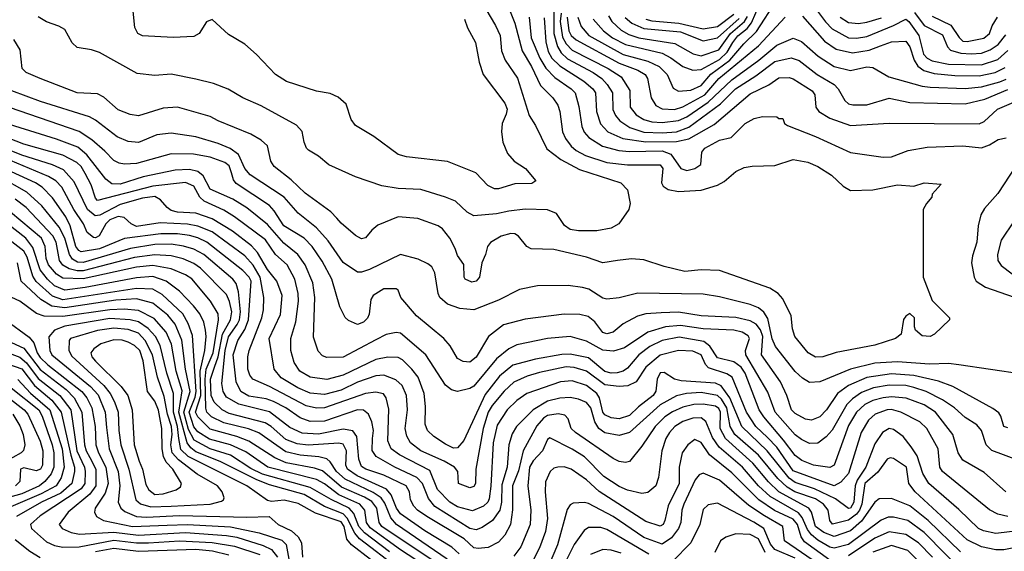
# Model space of a CAD drawing. Extents: x 501367 to 657802, y 482273 to 547541.
# Tile 284 of 656: x 605044 to 609857, y 493134 to 495733. Entities that reach past the tile are written whole.
import ezdxf

# ---------------------------------------------------------------- set-up
doc = ezdxf.new("R2010")
doc.units = 0

msp = doc.modelspace()

# ---------------------------------------------------------------- linework, layer by layer
at = {"layer": '0CON20XD'}
for points in [[(607385, 495917.1), (607465, 495715.6), (607500.7, 495580.7), (607546.6, 495505), (607590.7, 495410.7), (607650.8, 495350.8), (607674.8, 495314.8), (607685.3, 495285), (607698.4, 495185), (607712.5, 495152.5), (607740.7, 495115), (607764.1, 495094.1), (607809.5, 495069.5), (607914.3, 495035.7), (608015, 495023.2), (608175, 495022.7), (608187.8, 495005), (608181.9, 494935), (608189.3, 494919.3), (608213.3, 494903.3), (608265, 494892.3), (608375, 494899.6), (608455, 494923.8), (608488.5, 494941.5), (608545, 494991.5), (608585, 495010), (608625, 495016.9), (608735, 495020.6), (608825, 495049.1), (608896.5, 495036.5), (608946, 495015), (609012.2, 494972.2), (609069.5, 494919.5), (609105, 494898.6), (609215, 494900.6), (609335, 494925.6), (609415, 494920), (609466.1, 494936.1), (609548.3, 494928.3), (609505, 494880), (609502.5, 494865), (609476.7, 494835), (609461.2, 494805), (609460, 494475), (609505, 494360), (609590, 494275), (609590, 494265), (609516.7, 494195), (609495, 494184.3), (609455, 494186.7), (609423.3, 494215), (609418.3, 494231.7), (609417.5, 494275), (609395, 494297.5), (609375, 494283.3), (609365, 494267.5), (609353.3, 494195), (609326, 494174), (609225, 494141.3), (609035, 494105.5), (608970, 494085), (608935, 494082.7), (608898.5, 494105), (608833.3, 494185), (608822.2, 494222.2), (608815.3, 494285.3), (608775, 494369.2), (608752.2, 494395), (608710.6, 494420.6), (608465, 494507.5), (608375, 494509.5), (608295, 494501.8), (608194.2, 494525.8), (608095, 494559.5), (608035, 494563.8), (607965.7, 494555.7), (607895, 494543.6), (607815, 494572.3), (607655, 494609.5), (607545, 494612.9), (607522.9, 494625), (607482.5, 494675), (607465, 494685.5), (607445, 494687.1), (607398, 494675), (607345, 494644), (607331.4, 494625), (607322, 494585), (607304, 494545), (607291.4, 494475), (607275.7, 494455), (607255, 494450), (607221.2, 494465), (607216.2, 494475), (607215.9, 494535.9), (607185, 494580), (607173.6, 494615), (607146.5, 494665), (607110.5, 494710.5), (607090, 494725), (606990.4, 494760.4), (606895, 494769.6), (606795, 494729.2), (606765, 494704), (606735, 494666.2), (606715, 494662.5), (606685, 494677.5), (606615, 494737.8), (606595, 494763.3), (606565, 494793.6), (606440, 494885), (606370.7, 494950.7), (606287.5, 495015), (606271.9, 495041.9), (606255, 495116.9), (606225, 495144.5), (606174.2, 495174.2), (606015, 495237.9), (605975, 495259.6), (605815, 495306), (605745, 495301.1), (605625, 495263.3), (605585, 495268.9), (605525, 495292.9), (605455, 495353.6), (605425, 495370.8), (605325, 495375.3), (605144.5, 495445.5), (605076, 495475), (605056.9, 495495), (605046.4, 495586.4), (605016, 495636)], [(607219.2, 495735), (607233.4, 495693.4), (607272, 495622), (607290.4, 495525), (607309.1, 495465), (607416.5, 495325), (607427.5, 495295), (607421.9, 495271.9), (607402.5, 495225), (607400, 495185), (607406.2, 495135), (607428.3, 495078.3), (607460.7, 495040.7), (607516.7, 495005), (607566.7, 494945), (607547.6, 494932.4), (607465, 494930), (607385, 494905.6), (607365.5, 494905.5), (607331.9, 494921.9), (607273.7, 494983.7), (607135, 495040), (606935, 495062.2), (606895, 495073.3), (606775, 495162.5), (606685, 495216), (606664.5, 495244.5), (606639.6, 495319.6), (606601.2, 495355), (606562.4, 495372.4), (606495, 495384.3), (606348.8, 495431.2), (606294, 495465), (606202.7, 495562.7), (606145, 495614), (606065, 495660), (605985, 495733.8), (605957.3, 495722.7), (605922, 495665), (605895, 495650.6), (605795, 495645.8), (605645, 495654.4), (605621.2, 495665), (605607.5, 495695), (605594.2, 495824.2)], [(607773.2, 495745), (607789, 495699), (607826.2, 495655), (607993.5, 495563.5), (608115, 495529.6), (608169.7, 495505), (608209.7, 495465), (608238.9, 495398.9), (608265, 495383.2), (608325, 495388), (608375, 495411.9), (608422.7, 495467.3), (608514.7, 495535.3), (608584.5, 495615.5), (608645.2, 495675), (608745, 495829.1)], [(607847.8, 495735), (607898.6, 495678.6), (607941.9, 495645), (608005, 495612.4), (608185, 495570), (608227.1, 495547.2), (608285, 495503.8), (608335, 495486), (608375, 495490.2), (608465, 495539.2), (608502.2, 495575), (608530.8, 495620.8), (608555, 495654.5), (608599.5, 495690.5), (608621.7, 495718.3), (608663.7, 495815)], [(608910.2, 495820.2), (608982.5, 495722.5), (609015, 495688), (609095, 495644.8), (609135, 495643.5), (609185, 495651.2), (609316.1, 495703.9), (609375, 495734.8), (609390, 495725), (609438.6, 495655), (609462.4, 495565), (609480.8, 495545), (609505, 495531.4), (609585, 495516.4), (609745, 495512.4), (609825, 495538.5), (609875, 495582.3)], [(607323.2, 495785), (607370.3, 495705), (607393.4, 495655), (607398.8, 495581.2), (607416.6, 495535), (607477.4, 495447.4), (607534.8, 495264.8), (607565.8, 495215.8), (607621.5, 495101.5), (607689, 495049), (607779.9, 494999.9), (607983.1, 494935), (608015, 494902), (608028.2, 494835), (608022.2, 494805), (607972.9, 494735), (607935, 494714.6), (607865, 494701.1), (607775, 494701), (607735, 494707.5), (607706.8, 494726.8), (607667.7, 494785), (607625, 494804.3), (607515, 494806.6), (607435, 494797.6), (607375, 494783.9), (607265, 494774.1), (607232.2, 494792.2), (607175, 494845.4), (607125.3, 494865.3), (607005, 494902.7), (606895, 494907.3), (606815, 494921.1), (606686.2, 494965), (606555, 495023.3), (606505, 495065.6), (606455.7, 495095), (606445.7, 495105), (606434.5, 495134.5), (606425, 495186.2), (606398.1, 495218.1), (606225, 495312.3), (606135, 495350.8), (606063.5, 495393.5), (605991.9, 495421.9), (605905, 495442.3), (605785, 495466.2), (605705, 495460.4), (605619.2, 495469.2), (605435, 495572.5), (605395, 495585.5), (605325, 495596.7), (605300.5, 495620.5), (605264.7, 495684.7), (605235, 495701.8), (605175, 495722.5), (605135, 495746.5)], [(607654.9, 495775.1), (607655.7, 495665), (607672.4, 495602.4), (607690.7, 495570.7), (607721.9, 495541.9), (607847.4, 495475), (607889.5, 495445), (607916.3, 495416.3), (607942.2, 495375), (607943.4, 495293.4), (607956.1, 495265), (607977.8, 495237.8), (608026.3, 495206.3), (608095, 495182.9), (608185, 495179.2), (608255, 495184.9), (608315, 495208), (608469.1, 495320.9), (608542.5, 495395), (608642, 495458), (608735, 495528), (608815, 495547), (608855, 495533), (608942, 495465), (609025, 495415.7), (609044.4, 495394.4), (609077.3, 495337.3), (609095, 495322.4), (609116, 495316), (609185, 495316.7), (609295, 495349.4), (609395, 495327.9), (609665, 495321.6), (609762.5, 495345), (609875, 495391.9)], [(607691.1, 495765), (607685.7, 495725), (607697, 495647), (607715, 495614.4), (607745, 495584.5), (607920.3, 495495), (607984, 495454), (608026.6, 495386.6), (608027.8, 495305), (608057.8, 495267.8), (608095, 495244.8), (608135, 495234.5), (608185, 495230.1), (608265, 495240), (608305, 495258.6), (608410.4, 495329.6), (608525, 495439.3), (608656.5, 495535), (608745, 495609), (608825, 495642.3), (608865, 495626.5), (608946.6, 495555), (609025, 495504.3), (609105, 495484.7), (609185, 495502.1), (609215, 495499.2), (609293.4, 495453.4), (609455, 495408.7), (609495, 495403), (609665, 495396.4), (609745, 495405.4), (609835, 495430), (609867, 495443)], [(608105, 495735.5), (608135, 495728), (608266.7, 495716.7), (608385, 495688.9), (608455, 495700.4), (608535, 495759.7)], [(609418.8, 495768.8), (609465.1, 495705.1), (609555, 495659.7), (609579.6, 495599.6), (609593.8, 495583.8), (609645, 495569.4), (609695, 495566.8), (609745, 495569.8), (609787.5, 495585), (609827.8, 495612.2), (609865, 495659.1)], [(607534, 495745), (607544.5, 495645), (607586.9, 495545), (607616.7, 495496.7), (607660.9, 495450.9), (607740.6, 495395), (607759.7, 495375), (607778.1, 495308.1), (607791.6, 495211.6), (607803.1, 495183.1), (607826.9, 495156.9), (607893.6, 495115), (607972.8, 495092.8), (608025, 495087.9), (608185, 495091.3), (608226.8, 495075), (608275.2, 495005.2), (608305, 494995.7), (608344.8, 495005.2), (608374.4, 495025), (608378.1, 495085), (608392.5, 495105), (608465, 495144.7), (608522.2, 495157.8), (608590.6, 495225), (608635, 495249.6), (608675, 495260), (608745, 495257.5), (608755, 495250), (608775, 495250), (608782.5, 495225), (608797.5, 495215), (608935, 495162), (609105, 495083.8), (609265, 495061.1), (609305, 495062.7), (609386.5, 495093.5), (609480.4, 495109.6), (609655, 495116.9), (609745, 495107.4), (609785, 495120.6), (609827.6, 495147.6), (609865.4, 495155.4)], [(607607.9, 495742.1), (607615.7, 495625), (607627.8, 495577.8), (607645.3, 495545.3), (607685, 495507.4), (607802.5, 495432.5), (607845.2, 495395), (607858.1, 495375), (607863.2, 495285), (607883.9, 495223.9), (607918.5, 495185), (607992.9, 495152.9), (608105, 495136.2), (608255, 495137.4), (608315, 495150.9), (608438.9, 495221.1), (608615, 495369.8), (608706.2, 495413.8), (608755, 495449.6), (608805, 495450), (608825, 495443.6), (608917.5, 495385), (608930.9, 495365), (608935.4, 495305), (608950.5, 495285), (609005, 495251.9), (609105, 495215.3), (609295, 495226.7), (609735, 495223.2), (609758.5, 495235), (609824.6, 495295), (609963.7, 495356.3)], [(607721.2, 495745), (607729.1, 495679.1), (607739.2, 495655), (607763.8, 495633.8), (607975, 495520.4), (608066.1, 495486.1), (608101.8, 495465), (608113.3, 495445), (608131, 495351), (608154, 495314), (608185, 495298), (608245, 495294.8), (608285, 495307), (608394, 495365), (608461.9, 495445), (608655.3, 495604.7), (608785.3, 495745)], [(607922.5, 495752.5), (607938.8, 495725), (607985, 495682.6), (608021.1, 495661.1), (608070.5, 495645), (608246.6, 495616.5), (608336.6, 495566.5), (608375, 495555.8), (608462.5, 495585), (608518, 495665), (608586.6, 495723.4), (608602.1, 495747.9)], [(608003.2, 495743.2), (608036.2, 495716.2), (608095, 495689.6), (608275, 495673.7), (608385, 495629.8), (608455, 495644.8), (608561.2, 495738.8)], [(608870.7, 495750.7), (608977.7, 495627.7), (609035, 495588.3), (609115, 495570.5), (609196, 495584), (609251.2, 495605), (609305, 495624.8), (609375, 495628.2), (609395, 495600.7), (609415.8, 495535.8), (609435.1, 495505.1), (609464.4, 495484.4), (609515, 495469.7), (609615, 495460.1), (609735, 495457.8), (609812.1, 495475), (609860.8, 495499.2)], [(609054.6, 495744.6), (609095, 495720), (609145, 495715.2), (609185, 495720.2), (609257.3, 495742.7)], [(609505, 495750.8), (609596.3, 495706.3), (609635.8, 495645.8), (609655, 495628.7), (609675, 495625.8), (609756.9, 495643.1), (609784.1, 495665), (609797.5, 495702.5), (609823.4, 495745)], [(609945, 493999.5), (609635.3, 494045.3), (609585, 494052.9), (609491.5, 494048.5), (609335, 494059.8), (609225, 494054.2), (609104.9, 494025.2), (608955, 493962.1), (608905, 493960), (608869.9, 493979.9), (608835, 494012.9), (608738.8, 494135), (608722.9, 494172.9), (608701.8, 494271.8), (608682.4, 494302.4), (608655, 494323.9), (608615, 494340.7), (608465, 494378.9), (608385, 494391.9), (608066.3, 494396.3), (607975, 494372.7), (607915, 494366.8), (607895, 494371.3), (607826.2, 494416.2), (607795, 494424), (607725, 494433.3), (607575, 494432.5), (607486.7, 494413.3), (607385, 494362.2), (607265, 494314.1), (607195, 494320.6), (607135, 494343.1), (607097.3, 494375), (607089.2, 494395), (607074, 494495), (607058.5, 494525), (607040, 494540), (606992.4, 494562.4), (606905, 494585.4), (606755, 494511.8), (606715, 494498), (606695, 494498.2), (606625, 494545.4), (606552.1, 494652.1), (606495.4, 494715.4), (606405, 494787.8), (606337.6, 494865), (606170.5, 494975), (606145.4, 495005.4), (606113.6, 495073.6), (606073.5, 495103.5), (606015, 495128.3), (605905, 495160.5), (605785, 495178.8), (605715, 495169.7), (605625, 495133.4), (605575, 495137.6), (605520.6, 495160.6), (605415, 495242), (605385, 495257.6), (605146.7, 495333.3), (605005.6, 495385.6)], [(609875, 493737.5), (609854.5, 493745), (609840.8, 493795), (609830.9, 493810.9), (609801.8, 493831.8), (609605, 493940.2), (609535.1, 493965.2), (609415, 493993.3), (609305, 494002.3), (609185, 493983.9), (609095.4, 493944.6), (609041.2, 493905), (608988.7, 493825), (608955, 493792.2), (608915, 493775.3), (608885, 493780.6), (608835, 493807.1), (608817.6, 493825), (608794.8, 493895), (608762.8, 493962.8), (608670.5, 494095), (608676.7, 494185), (608665, 494217.5), (608644.2, 494244.2), (608615, 494260.9), (608545, 494276.7), (608375.2, 494285.2), (608265, 494304), (608180.1, 494299.9), (608105, 494294.8), (608065, 494284.2), (607993.6, 494246.4), (607945, 494205.5), (607915, 494197.1), (607895, 494203.8), (607855.2, 494255.2), (607822.8, 494282.8), (607782.3, 494292.3), (607705, 494293.3), (607515, 494269.1), (607409.2, 494240.8), (607336.4, 494185), (607275, 494083.6), (607245, 494059.5), (607212.7, 494062.7), (607185, 494077.5), (607149.3, 494139.3), (607118.1, 494175), (606984.5, 494285), (606908, 494375), (606895, 494410), (606885, 494417.5), (606825, 494417.3), (606772.7, 494385), (606761.2, 494365), (606752.9, 494292.9), (606745, 494274.3), (606725.7, 494255), (606695, 494242.5), (606651.9, 494261.9), (606635, 494276.7), (606608.5, 494328.5), (606570.6, 494465), (606523.1, 494553.1), (606473.8, 494625), (606434.3, 494664.3), (606335.2, 494725), (606288.9, 494798.9), (606265, 494824.3), (606102.1, 494932.1), (606089.7, 494949.7), (606080, 494985), (606068.2, 495018.2), (606047.7, 495035), (605975, 495060.2), (605894.3, 495075.7), (605785, 495077), (605615, 495030), (605556.4, 495026.4), (605531.2, 495031.2), (605505, 495044.7), (605461.1, 495091.1), (605396.5, 495145), (605335, 495186.1), (604945, 495320.3)], [(609993.9, 493553.9), (609796.6, 493626.6), (609767.9, 493655), (609745.9, 493725), (609722.3, 493752.3), (609665, 493788.8), (609613.3, 493835), (609555.4, 493875), (609475.3, 493915.3), (609415.1, 493935.1), (609375, 493944.6), (609295, 493946.8), (609217, 493933), (609159.4, 493910.6), (609115, 493880), (609087.4, 493852.6), (609015, 493726.8), (608986.9, 493693.1), (608945, 493663.5), (608905, 493661.1), (608865, 493680.3), (608835, 493704.2), (608737.6, 493815), (608701.8, 493911.9), (608594.5, 494095), (608592.4, 494115), (608611.9, 494175), (608605, 494187.5), (608575.1, 494205.1), (608535.4, 494215.4), (608385, 494222.1), (608275, 494237.6), (608201.8, 494231.8), (608115, 494205.6), (608000.8, 494129.2), (607947.1, 494112.9), (607895, 494118), (607815, 494160.8), (607734.3, 494184.3), (607625, 494175.2), (607475, 494144.2), (607435, 494124.1), (607375, 494074.8), (607265, 493940.8), (607245, 493929.7), (607185, 493915.3), (607155, 493923.8), (607125, 493946.2), (607030, 494095), (606905, 494200.7), (606885, 494204), (606835, 494194.1), (606785, 494167.9), (606625, 494083.3), (606545, 494081.3), (606525, 494089.2), (606503.2, 494113.2), (606480.8, 494180.8), (606487.3, 494375), (606477.2, 494447.2), (606440, 494535), (606404.7, 494585), (606335, 494639.8), (606255, 494731.9), (606155, 494812.6), (606085.4, 494855.4), (605975.3, 494905), (605940.5, 494970.5), (605915, 494991.5), (605875, 495000.3), (605805, 494998.1), (605648.6, 494965), (605535, 494928.2), (605495, 494930.2), (605465, 494954.1), (605373.1, 495073.1), (605329.2, 495109.2), (605225, 495148.9), (604915, 495245.5)], [(609865, 493425.4), (609758.7, 493518.7), (609655, 493579.6), (609631.6, 493615), (609604.7, 493705), (609520.3, 493815), (609465, 493850.3), (609376.8, 493883.2), (609305, 493889.7), (609265.2, 493885.2), (609215, 493871), (609175, 493851.6), (609134, 493815), (609095, 493748.9), (609025, 493554.6), (609005, 493543.1), (608924.2, 493555), (608867.3, 493577.3), (608835, 493601.7), (608778.1, 493678.1), (608681, 493791), (608659.1, 493825), (608591, 494005), (608571.1, 494035), (608535, 494060.7), (608455, 494079.3), (608417.5, 494137.5), (608389.1, 494159.1), (608268.6, 494181.4), (608185, 494164.2), (608125, 494135.2), (608070.5, 494095), (608015, 494029.2), (607993.5, 494015), (607965, 494006.5), (607935, 494005.6), (607905, 494013.2), (607825, 494079.8), (607735, 494097.4), (607695, 494096.3), (607566, 494074), (607455, 494044), (607389.7, 493990.3), (607319.1, 493900.9), (607214.8, 493675.2), (607185, 493640), (607165, 493639.1), (607125, 493657.8), (607068.2, 493695), (607037.5, 493725), (607026.7, 493755), (607028.4, 493841.6), (607022.2, 493905), (606991.6, 493985), (606961.3, 494025), (606915, 494070.3), (606895, 494081.9), (606843.7, 494083.7), (606785, 494072.4), (606625, 493995.2), (606545, 493974.8), (606465, 493985.2), (606413.3, 494015), (606386.8, 494056.8), (606369.5, 494115), (606369.2, 494175), (606394.5, 494255.5), (606406.4, 494356.4), (606404.8, 494395), (606389, 494465), (606351, 494535), (606295.4, 494585.4), (606246.5, 494656.5), (606095, 494769.8), (606041.8, 494801.8), (605945.7, 494845.7), (605924.8, 494864.8), (605895, 494919.3), (605855, 494936.5), (605695, 494919.5), (605425, 494849.2), (605415, 494861.1), (605393.4, 494925), (605365, 494980.7), (605345.2, 495015), (605322.9, 495035), (605255, 495070.5), (605065, 495125.2), (604875, 495197.6)], [(609874.4, 493304.4), (609825.2, 493315.2), (609785, 493336.8), (609554.8, 493524.8), (609541.9, 493545), (609533.6, 493635), (609479.2, 493735), (609445, 493766.4), (609350.6, 493815), (609305, 493826.8), (609284.3, 493825), (609225.2, 493804.8), (609194, 493776), (609158, 493715), (609095, 493513.8), (609058.5, 493471.5), (609025.4, 493454.6), (608825, 493528.3), (608745, 493642.5), (608699.8, 493689.8), (608642.7, 493745), (608596.6, 493815), (608527.5, 493985), (608501.1, 494001.1), (608410.7, 494030.7), (608396.9, 494046.9), (608375, 494095.2), (608335, 494111.9), (608265, 494116.2), (608175, 494092.2), (608105.2, 494035), (608057.8, 493962.2), (608016.6, 493943.4), (607975, 493939.3), (607905, 493948.4), (607815, 494014.1), (607755, 494033.3), (607715, 494036), (607585, 494008.7), (607525, 493990), (607459.8, 493960.2), (607413.2, 493916.8), (607353.2, 493846.8), (607334.3, 493815), (607310, 493735), (607273.6, 493535), (607271.9, 493465), (607265, 493450.4), (607245, 493443.9), (607190, 493465), (607186, 493525), (607170.4, 493545), (607118.5, 493575), (607004.6, 493625), (606954.2, 493665), (606937, 493697), (606928, 493735), (606939.8, 493825), (606935.5, 493895.5), (606914.3, 493944.3), (606883.1, 493973.1), (606825, 493995.2), (606785, 493992), (606695, 493960.5), (606615, 493922.5), (606535, 493900.7), (606465, 493907.5), (606403.7, 493933.7), (606322.4, 493982.4), (606288.4, 494025), (606263.9, 494175), (606318.9, 494291.1), (606327.6, 494385), (606301.2, 494455), (606255, 494511.9), (606206.7, 494595), (606176.8, 494626.8), (606085, 494699.8), (605985, 494760.2), (605905, 494786.6), (605815, 494792.2), (605785, 494800.6), (605765, 494814.8), (605733, 494853), (605705, 494868.6), (605645, 494860), (605535, 494829.1), (605436.6, 494776.6), (605413.4, 494773.4), (605375.3, 494805.3), (605310.9, 494940.9), (605259.3, 494999.3), (605205, 495024.2), (605055, 495070.4), (604844.7, 495154.7)], [(609937.3, 493157.3), (609855, 493140.7), (609815, 493141.3), (609745, 493155.2), (609675, 493190), (609420.8, 493425), (609390.5, 493465), (609379.2, 493545), (609315, 493587.5), (609299.2, 493590.8), (609285, 493584), (609238.9, 493521.1), (609175, 493465.6), (609161, 493365), (609150.1, 493335), (609135, 493315.4), (609095, 493285.7), (609017.6, 493267.6), (609005, 493284.2), (608996.1, 493335), (608972.6, 493365), (608935, 493390.2), (608832.5, 493425), (608795, 493447.4), (608750.5, 493490.5), (608655, 493604.5), (608540.3, 493705), (608517.1, 493745), (608501, 493835), (608475, 493878), (608455, 493896), (608375, 493909.9), (608304.4, 493905.6), (608255, 493893.8), (608175, 493850.9), (608025, 493715.2), (607975, 493700.9), (607905, 493713), (607875, 493734.7), (607855, 493767.3), (607835.4, 493835), (607815, 493861), (607775, 493878.7), (607735, 493886.8), (607685, 493882.6), (607625, 493868.4), (607553.5, 493826.5), (607472.7, 493745), (607450.9, 493709.1), (607435.6, 493655), (607427.3, 493545), (607401.7, 493458.3), (607399.2, 493375), (607391.7, 493335), (607354.9, 493285.1), (607305, 493249.8), (607275, 493239.6), (607245, 493246.2), (607073.8, 493353.8), (607041.8, 493391.8), (607013.3, 493465), (606985.5, 493495.5), (606878, 493545), (606787.6, 493597.6), (606767.5, 493627.5), (606768.8, 493685), (606773.1, 493725), (606766.4, 493766.4), (606748.8, 493805), (606725, 493823.3), (606695, 493826.2), (606535, 493770.6), (606465, 493769.1), (606415, 493787), (606345.8, 493835), (606285, 493866.3), (606248.8, 493878.8), (606165, 493892.4), (606125.7, 493915.7), (606103, 493963), (606088.3, 494095), (606111.4, 494165), (606145, 494219.2), (606162.9, 494265), (606176.3, 494455), (606166.2, 494475), (606135, 494507.6), (605959.7, 494645), (605915, 494667.1), (605875, 494678.3), (605815, 494686.4), (605735, 494686.6), (605556.4, 494663.6), (605435, 494612.3), (605345, 494598.2), (605333.9, 494603.9), (605319.3, 494625), (605290.8, 494725), (605269.3, 494769.3), (605205, 494861.9), (605153.8, 494915), (605122, 494935), (604885, 495043.4)], [(609936.6, 493236.6), (609815, 493221.7), (609755, 493233.5), (609730.7, 493245), (609635, 493338.2), (609487.4, 493465), (609459.2, 493515), (609431.5, 493601.5), (609401.1, 493645), (609362.7, 493695), (609315, 493729.7), (609295, 493734.7), (609261.2, 493715), (609225, 493658.9), (609180.2, 493545), (609138.1, 493481.9), (609128.8, 493455), (609120.8, 493375), (609105, 493345.7), (609095, 493342.7), (609031.3, 493391.3), (608929.3, 493439.3), (608835, 493470.9), (608805, 493491.1), (608698.3, 493625), (608574.3, 493744.3), (608515.2, 493885.2), (608473.8, 493943.8), (608445, 493956), (608277, 493967), (608245.2, 493975.2), (608195, 494008), (608175, 494006), (608160.8, 493975), (608153.8, 493916.2), (608141.3, 493895), (608069.3, 493840.7), (608025, 493798.7), (607975, 493781.3), (607935, 493786.4), (607905, 493801.3), (607894.6, 493815), (607878.3, 493885), (607865.7, 493905), (607815, 493944.1), (607745, 493967.7), (607687.6, 493962.4), (607522.5, 493905), (607475, 493871.9), (607426.4, 493825), (607378.8, 493751.2), (607359.1, 493665), (607347.9, 493452.1), (607339.2, 493390.8), (607332.7, 493375), (607311.8, 493355), (607258.3, 493331.7), (607185, 493351.3), (607147.5, 493375), (607086.3, 493436.3), (607049.8, 493529.8), (606900.7, 493605), (606860.6, 493635), (606844.3, 493675), (606848.3, 493828.3), (606835.3, 493885), (606823.4, 493903.4), (606785, 493911.9), (606735, 493905.2), (606535, 493835.5), (606495, 493834.5), (606444.9, 493844.9), (606265, 493940.6), (606183.3, 493975), (606169.5, 493995), (606160, 494025), (606159, 494085), (606166.7, 494115), (606227.7, 494275), (606235.9, 494315), (606237.7, 494375), (606220.1, 494475), (606185, 494532.3), (606145, 494578.3), (605985, 494696.1), (605915, 494723.7), (605865, 494733.8), (605730.4, 494739.6), (605615, 494722.8), (605589.2, 494735), (605555, 494766.3), (605525, 494771), (605484.2, 494755), (605465.8, 494735), (605433.1, 494676.9), (605415, 494667.3), (605405, 494668.9), (605373.4, 494693.4), (605355.9, 494735), (605309.1, 494805), (605250.6, 494915), (605221.6, 494945), (605185, 494967.2), (604905, 495083.5)], [(609911.2, 495015), (609825, 494883.1), (609759.5, 494810.5), (609741.6, 494778.4), (609730, 494725), (609722.8, 494645), (609701, 494579), (609696.6, 494545), (609710, 494475), (609719.6, 494455), (609765.6, 494425.6), (610045, 494326.9)], [(609642.2, 493132.2), (609484.2, 493284.2), (609395, 493356.5), (609305, 493392.3), (609245, 493390.5), (609225, 493373.6), (609159.3, 493280.7), (609105, 493233.9), (609025, 493206.5), (608975, 493225.7), (608934.1, 493255), (608914.1, 493325), (608901.7, 493345), (608755, 493425.4), (608703.8, 493473.8), (608628.2, 493565), (608494.8, 493685), (608467.8, 493735), (608470.6, 493815), (608462.1, 493832.1), (608445, 493843.1), (608385, 493853.5), (608339, 493851), (608285, 493839.2), (608235, 493816.6), (608198.6, 493791.4), (608150.4, 493745), (608085, 493648.2), (608025, 493572.9), (608005, 493568.1), (607975, 493573.5), (607945, 493588.5), (607761.5, 493715), (607740.7, 493735), (607725, 493781.2), (607709.4, 493799.4), (607676.3, 493806.4), (607625, 493797.8), (607605, 493784.8), (607572.4, 493747.6), (607505.1, 493624.9), (607482.2, 493527.8), (607452.9, 493455), (607453.6, 493336.4), (607443.2, 493265), (607415, 493212.5), (607385, 493178.2), (607335, 493153.2), (607285, 493147.1), (607265, 493150.4), (607216.8, 493195), (607034.9, 493304.9), (606989.2, 493335), (606970.6, 493355), (606954.7, 493385), (606950, 493425), (606932.7, 493455), (606825, 493506.7), (606737.1, 493535), (606715, 493549.3), (606701.4, 493585), (606692.6, 493695), (606672.8, 493722.7), (606625, 493732), (606505, 493706.8), (606425, 493711.6), (606365, 493739.4), (606265, 493816.4), (606115, 493853.9), (606055, 493887), (606038.3, 493915), (606033.2, 493955), (606049.5, 494115), (606065, 494183), (606107.5, 494242.4), (606118.3, 494265), (606123.9, 494305), (606113.1, 494403.1), (606102.7, 494442.7), (606085.8, 494465), (605944.4, 494584.4), (605895, 494611.2), (605845, 494626.3), (605785, 494635.1), (605705, 494634.6), (605585.7, 494614.3), (605355, 494546.1), (605327.3, 494547.3), (605303.1, 494563.1), (605287.1, 494585), (605265, 494665.3), (605238.1, 494718.1), (605153.2, 494823.2), (605080.1, 494890.1), (604945, 494964.9)], [(607191.7, 493121.7), (607156.5, 493155), (607025, 493234.8), (606905, 493317.6), (606885.4, 493345), (606860.9, 493410.9), (606837.3, 493437.3), (606693.5, 493503.5), (606647, 493535), (606638.8, 493555), (606641.5, 493625), (606625, 493658), (606605, 493662.9), (606455, 493652.4), (606400.1, 493660.1), (606345, 493681.5), (606273.9, 493745), (606245, 493762.7), (606067.7, 493807.7), (606034.7, 493825), (605995, 493863.2), (605980.7, 493895), (605976.9, 493975), (605996, 494035), (606015.1, 494085), (606035.1, 494194.9), (606074.4, 494265), (606081.8, 494305), (606070.3, 494355), (606055, 494389.4), (605928.3, 494518.3), (605895, 494541.7), (605843.2, 494563.2), (605785, 494578.2), (605705, 494584.1), (605605, 494571.1), (605355, 494504.9), (605325, 494504.9), (605285.6, 494515.6), (605255, 494532.8), (605238.6, 494555), (605222.4, 494645), (605206.6, 494676.6), (605076.5, 494815), (605021.9, 494855)], [(607134.4, 493095), (606885.6, 493265), (606858.1, 493298.1), (606829.2, 493369.2), (606810.5, 493395), (606771.8, 493421.8), (606635, 493486.5), (606593.2, 493525), (606562.3, 493572.3), (606546.4, 493586.4), (606506.2, 493596.2), (606415, 493603.4), (606345, 493619.7), (606213.1, 493713.1), (606162.9, 493732.9), (606042.9, 493762.9), (605981.2, 493791.2), (605959.1, 493815), (605953.8, 493833.8), (605950.4, 493975), (605956.4, 494025), (605990.6, 494105), (606015.8, 494265), (606014.8, 494294.8), (605977.2, 494357.2), (605885.6, 494465.6), (605855, 494485.6), (605785, 494514.5), (605695, 494530.8), (605615, 494522.5), (605355, 494465.7), (605255, 494469.8), (605225, 494489.5), (605185.4, 494535), (605174.6, 494565), (605168.3, 494625), (605150.3, 494665), (604948.5, 494835)], [(607085, 493073.8), (606815.2, 493255), (606801, 493275), (606789.3, 493345), (606765, 493377.8), (606729.5, 493399.5), (606617.2, 493447.2), (606525, 493527.9), (606485, 493540.7), (606346.5, 493566.5), (606291.1, 493591.1), (606165, 493672.4), (606105, 493695.4), (605975, 493731.2), (605915, 493791.1), (605904.3, 493815), (605929.2, 493895), (605925.9, 494015), (605949.2, 494115), (605955.5, 494185), (605952.5, 494215), (605944.8, 494255), (605924.8, 494295), (605894.6, 494334.6), (605825.4, 494405.4), (605760, 494455), (605695, 494477.6), (605615, 494471.3), (605365, 494424.2), (605265, 494410.9), (605215, 494431.4), (605179.7, 494465), (605145, 494510.9), (605109.1, 494619.1), (605074.3, 494664.3), (604945, 494764.8)], [(609905, 494750), (609842.4, 494655), (609823.9, 494585), (609826, 494556), (609841.2, 494531.2), (609895, 494490.4)], [(607060.6, 493040.6), (606905, 493141.7), (606758.1, 493248.1), (606740.3, 493275), (606731.9, 493335), (606706.3, 493365), (606605, 493410.4), (606535, 493464.6), (606495.1, 493485.1), (606256.5, 493545), (606149.7, 493619.7), (606074.7, 493654.7), (605972, 493682), (605915, 493717.7), (605895, 493742.3), (605872.7, 493815), (605901.9, 493888.1), (605906.4, 493915), (605888.9, 494188.9), (605868.5, 494248.5), (605841.1, 494295), (605740, 494390.1), (605695, 494416.1), (605615, 494419.7), (605255, 494363.5), (605205, 494380.8), (605125, 494453.8), (605108.9, 494478.9), (605081.6, 494571.6), (605065, 494602), (604879.2, 494745)], [(606851.6, 493131.6), (606729.2, 493225), (606701.9, 493255), (606678.2, 493318.2), (606654.6, 493344.6), (606566.7, 493386.7), (606465, 493446.1), (606231.7, 493511.7), (606175, 493539.7), (606075, 493604.6), (605975, 493634.4), (605898, 493678), (605869.6, 493729.7), (605846.8, 493815), (605876.9, 493915), (605854.9, 494025), (605836.5, 494166.5), (605804.2, 494244.2), (605768.9, 494288.9), (605695, 494348), (605615, 494367.8), (605515, 494361.6), (605265, 494323.8), (605201.8, 494331.8), (605147, 494365), (605051.9, 494455), (605033.8, 494545)], [(606892.1, 493052.1), (606705.9, 493195.9), (606682.5, 493222.5), (606645.8, 493295.8), (606625, 493317.4), (606535, 493352.9), (606435, 493411.4), (606265, 493458.9), (606202.9, 493482.9), (606023.9, 493573.9), (605905, 493620.8), (605880.3, 493640.3), (605862.4, 493665), (605822.8, 493815), (605839.1, 493919.1), (605809.9, 494015), (605786.2, 494146.2), (605760.9, 494205), (605702, 494272), (605625, 494311), (605555, 494318.2), (605485, 494314.9), (605255, 494282.2), (605163.7, 494283.7), (605126.2, 494296.2), (605045, 494357.7), (604985, 494384.4)], [(606852.2, 493022.2), (606666.1, 493166.1), (606644.1, 493194.1), (606630.7, 493255), (606615, 493277.7), (606490.6, 493320.6), (606405, 493367.4), (606336.5, 493383.5), (606275, 493378.4), (606255, 493382.3), (606155.3, 493455), (605867.4, 493597.4), (605832.2, 493632.2), (605822.2, 493685), (605815.8, 493745), (605796.4, 493815), (605796.7, 493905), (605764.1, 494005), (605730.7, 494140.7), (605708.1, 494185), (605672.7, 494222.7), (605625, 494256.5), (605585, 494266.4), (605485, 494271.5), (605265, 494235.4), (605214.4, 494215.6), (605186.9, 494183.1), (605191.6, 494115), (605202.2, 494095), (605390.1, 493940.1), (605428.4, 493898.4), (605463, 493815), (605468.9, 493738.9), (605481.2, 493635), (605525.1, 493525), (605534.3, 493455), (605526.5, 493375), (605538.9, 493345), (605558.6, 493328.6), (605614.9, 493304.9), (605665, 493300.6), (605825, 493308.9), (606155, 493300.3), (606263.9, 493303.9), (606308.5, 493265), (606373.6, 493233.6), (606405.4, 493205.4), (606421.3, 493175), (606426.5, 493105)], [(604974.7, 494265), (605090.4, 494180.4), (605112.9, 494153), (605129.3, 494105), (605145, 494080.8), (605182.3, 494045), (605347.6, 493915), (605372.6, 493885), (605397.6, 493835), (605413.4, 493745), (605416.9, 493655), (605429.1, 493615), (605465.4, 493545), (605476.2, 493465), (605462.3, 493417.7), (605413.4, 493345), (605410.8, 493325), (605419.5, 493305), (605454.3, 493284.3), (605595.3, 493255.3), (605765, 493262), (605865, 493264.5), (606075, 493254.2), (606215, 493224.9), (606325, 493187.8), (606346.9, 493166.9), (606359.5, 493095)], [(605685, 493351.9), (605785, 493354.9), (605975, 493365.3), (606030.2, 493379.8), (606041.2, 493385), (606044.2, 493395), (606033.5, 493425), (606011.2, 493455), (605911.7, 493511.7), (605821.1, 493581.1), (605789.5, 493615), (605782.6, 493655), (605789.1, 493705), (605786.2, 493745), (605767.3, 493805), (605750.4, 493890.4), (605717.5, 493985), (605693.3, 494095), (605657, 494165), (605625, 494200.4), (605575, 494217.9), (605505, 494224.6), (605425, 494212.8), (605293.1, 494175), (605285.6, 494165), (605285.3, 494115), (605298.9, 494088.9), (605455.5, 493945), (605487.4, 493905), (605507.8, 493865), (605526.2, 493815), (605528.9, 493725), (605538.3, 493655), (605578.6, 493535), (605611.4, 493385), (605635, 493366.1), (605685, 493351.9)], [(604961.8, 494175), (605065, 494127.5), (605145, 494022.4), (605271.9, 493925), (605310.3, 493885), (605348.8, 493815), (605361.7, 493655), (605369.2, 493625), (605387.4, 493592.6), (605416.4, 493535), (605416.6, 493455), (605387.1, 493412.9), (605280.8, 493325), (605236.9, 493265), (605251.8, 493245), (605296.2, 493226.1), (605337.5, 493217.5), (605505, 493227.2), (605625, 493213), (605855, 493225.7), (606055, 493211.9), (606105, 493203.3), (606235, 493162.6), (606275, 493143), (606304.2, 493105)], [(604895, 494139), (605045, 494082.8), (605077.9, 494055), (605135, 493979.3), (605241.3, 493895), (605293.6, 493825), (605323.8, 493625), (605361.6, 493545), (605364.9, 493525), (605362, 493465), (605345, 493439), (605145, 493307.1), (605097.8, 493265), (605102, 493245), (605175, 493180), (605215, 493162.3), (605254.5, 493154.5), (605335, 493156.5), (605505, 493189.2), (605615, 493175.1), (605673.9, 493176.1), (605825, 493186.1), (605985, 493177.5), (606095, 493158.9), (606218.1, 493118.1)], [(605705, 493412.1), (605745, 493414.8), (605810, 493435), (605830.5, 493449.5), (605835.4, 493465), (605793.3, 493535), (605760.7, 493570.7), (605747.8, 493597.8), (605741, 493635), (605739.6, 493735), (605723.5, 493823.5), (605705, 493867.4), (605668.4, 493915), (605648.1, 494065), (605631.2, 494115), (605605, 494141), (605575, 494156.8), (605545, 494165.9), (605505, 494167.4), (605441.7, 494148.3), (605406.6, 494123.4), (605392.1, 494105), (605397.6, 494085), (605415, 494063.1), (605540.4, 493940.4), (605573.3, 493895), (605594.8, 493825), (605603.4, 493655), (605628.7, 493575), (605645.2, 493535.2), (605661.2, 493461.2), (605675.2, 493435), (605705, 493412.1)], [(604985, 494050.4), (605055, 494025.7), (605116.9, 493945), (605202.3, 493872.3), (605247.9, 493815), (605293.8, 493603.8), (605312, 493545), (605313, 493525), (605299.8, 493465), (605245, 493418.9), (605150.2, 493375), (605029.4, 493305)], [(605002.6, 493932.6), (605137.7, 493825), (605154.9, 493794.9), (605202.5, 493655), (605212, 493615), (605211.9, 493545), (605197.7, 493512.3), (605167.2, 493475), (605141, 493455), (605055.3, 493415), (604906.4, 493373.6)], [(605034.5, 493974.5), (605096.9, 493906.9), (605192.1, 493825), (605251.6, 493635), (605261.9, 493545), (605247.5, 493492.5), (605222.1, 493455), (605150, 493415), (604977.5, 493342.5)], [(604985, 493889.1), (605066.6, 493825), (605083.4, 493805), (605145, 493672.5), (605158.3, 493625), (605155.5, 493555), (605146.6, 493535), (605125, 493526.8), (605065, 493541.8), (605048.9, 493535), (605044.6, 493475), (605023.8, 493455)], [(605011.1, 493805), (605045, 493747.5), (605061.1, 493705), (605070.2, 493655), (605062.4, 493627.6), (605051.6, 493615), (604970.9, 493569.1)], [(609674.7, 493015), (609465, 493225.9), (609385, 493284.8), (609315, 493301.2), (609289.4, 493300.6), (609255, 493287), (609095, 493167.7), (609025, 493148.8), (609005, 493154.2), (608945, 493188.6), (608914.3, 493214.3), (608895, 493240.8), (608869.5, 493299.5), (608851.4, 493321.4), (608712.8, 493402.8), (608655.2, 493455), (608577.7, 493545), (608463.8, 493643.8), (608430.4, 493690.4), (608399, 493769), (608375, 493787.3), (608335, 493785.5), (608285, 493768.3), (608246.9, 493745), (608221.2, 493715), (608203.3, 493685), (608182.8, 493625), (608166.7, 493495), (608154.5, 493455), (608115, 493421.8), (608085, 493417.2), (608015, 493432.7), (607975, 493450.5), (607900.4, 493500.4), (607805, 493595.2), (607745, 493633.5), (607635, 493689.2), (607625, 493681.2), (607599.2, 493625), (607555, 493577.2), (607536.5, 493545), (607528.8, 493455), (607543, 493335), (607539.8, 493265), (607493.5, 493156.5), (607460.3, 493109.7)], [(609005, 493091.6), (608880.1, 493180.1), (608864.7, 493204.7), (608846.4, 493265), (608825, 493290.8), (608733.6, 493333.6), (608658, 493385), (608525, 493517.5), (608415.8, 493605.8), (608375, 493666.5), (608345, 493680.6), (608309.4, 493655), (608283.1, 493615), (608267.5, 493545), (608267.3, 493465), (608214, 493356), (608198.1, 493285), (608189.3, 493265), (608175, 493257.1), (608105, 493279.3), (607876.8, 493426.8), (607815, 493483.5), (607739.4, 493535), (607705, 493547.1), (607674.2, 493545.8), (607655, 493540), (607637.1, 493525), (607615, 493473.3), (607612.6, 493425), (607624, 493295), (607615, 493230.6), (607585, 493150.5), (607545, 493070.9)], [(608975, 493054.1), (608783.2, 493185), (608774.6, 493255), (608685, 493307.9), (608608.5, 493358.5), (608465, 493481.1), (608385, 493516.2), (608365, 493508.2), (608345.9, 493484.1), (608291, 493365), (608280.8, 493335), (608276.1, 493275), (608264, 493245), (608230.3, 493199.7), (608185, 493169.5), (608095, 493201.9), (607945, 493303.7), (607825, 493368.4), (607805, 493373.5), (607750.3, 493369.7), (607735, 493361.5), (607720.7, 493339.3), (607673.5, 493166.5), (607615, 493027.1)], [(608835, 493101.2), (608735, 493143.7), (608715, 493168.7), (608682.3, 493245), (608633.5, 493276.5), (608455, 493369.2), (608409.3, 493360.7), (608385, 493338), (608369.1, 493265), (608324.1, 493175), (608236, 493084)], [(608119.4, 493119.4), (607915, 493241.4), (607885, 493250.5), (607825, 493251.3), (607803.8, 493236.2), (607755, 493167.3), (607717.1, 493092.9)], [(608687.5, 493127.5), (608655.5, 493195), (608615, 493216.2), (608545, 493219.5), (608496.1, 493203.9), (608469.5, 493185), (608442.2, 493127.8)], [(609505.5, 493105.5), (609438, 493175), (609375, 493216.9), (609295, 493229.2), (609225, 493198.8), (609095, 493111.9)], [(605021.6, 493191.6), (605094.4, 493135.6), (605145, 493104)], [(609458.7, 493065), (609385, 493138.4), (609305, 493162.7), (609215, 493130.3)], [(605415, 493133.1), (605505, 493149.5), (605625, 493134.7), (605905.1, 493145.1), (605986.3, 493136.3), (606066.1, 493116.1)], [(607985, 493125.2), (607935, 493139.5), (607895, 493142.3), (607835, 493119.1)]]:
    msp.add_lwpolyline(points, dxfattribs=at)

doc.saveas('drawing.dxf')
